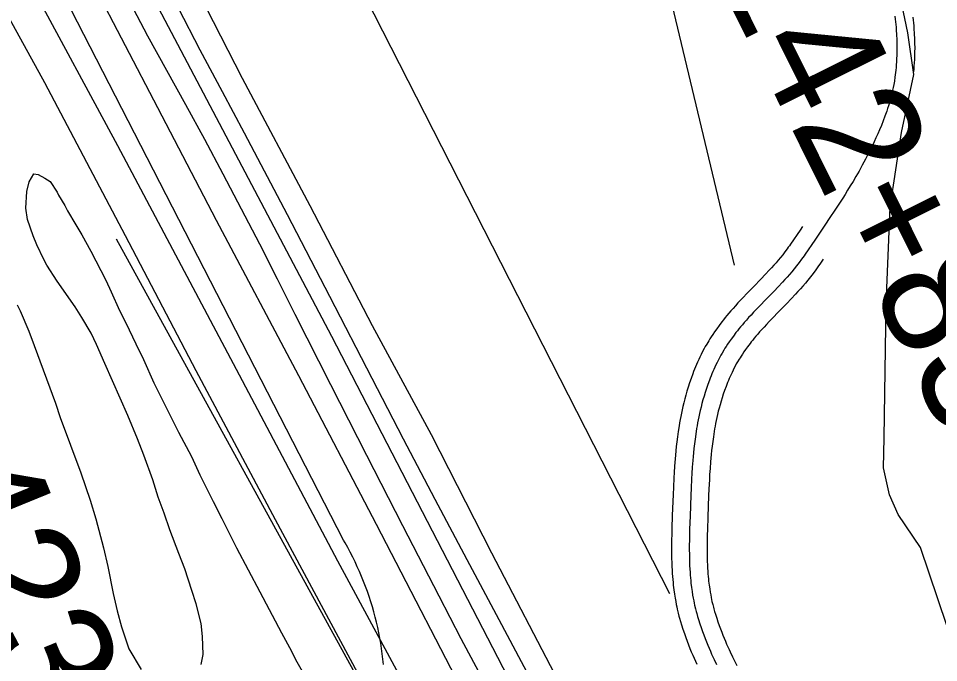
# Model space of a CAD drawing. Extents: x 3477039 to 3515015, y 546746 to 572297.
# Drawn here: x 3488491 to 3489268, y 564636 to 565180 of the extents above; entities that cross this region are included whole.
import ezdxf

# ---------------------------------------------------------------- set-up
doc = ezdxf.new("R2010")
doc.units = 0
for name, color, linetype in [('V-BRDG-OTLN', 7, 'Continuous'), ('V-ROAD-CNTR', 7, 'Continuous'), ('V-SITE-VEGE', 7, 'Continuous'), ('V-SURV-IDEN', 7, 'Continuous'), ('V-TOPO-SHOR', 7, 'Continuous')]:
    doc.layers.add(name, color=color, linetype=linetype)

msp = doc.modelspace()

# ---------------------------------------------------------------- linework, layer by layer
at = {"layer": 'V-BRDG-OTLN'}
for points in [[(3491569.52, 559533.53), (3491002.77, 560620.02), (3490594.76, 561392.25), (3490240.15, 562070.49), (3489765.92, 562976.23), (3489125.06, 564197.07), (3488755.5, 564911.62), (3488227.83, 565911.35), (3488087.81, 566206.43), (3488012.66, 566378.61), (3487979.37, 566462.32), (3487970.96, 566480.14)], [(3488482.46, 565510.01), (3488534.28, 565409.48), (3488592.97, 565297.04), (3488637.11, 565213.26), (3488679.93, 565129.49), (3488736.93, 565021.9), (3488789.62, 564920.92), (3488839.35, 564828.75), (3488890.31, 564729.11), (3488946.86, 564620.64), (3488995.29, 564529.8), (3489043.26, 564436.33), (3489067.98, 564389.05), (3489001, 564355.56), (3488994.68, 564368.11), (3488930.4, 564489.82), (3488876.84, 564591.68), (3488793.32, 564753.05), (3488727.77, 564878.28), (3488658.34, 565009.25), (3488608.64, 565104.49), (3488554.25, 565209.43), (3488513.54, 565287.47), (3488465.16, 565381.82)]]:
    msp.add_lwpolyline(points, dxfattribs=at)
at = {"layer": 'V-ROAD-CNTR'}
for points in [[(3488765.4, 564739.82), (3487920.77, 566383.89)], [(3488118.49, 565945.54), (3488164.91, 565857.07), (3488235.31, 565715.57), (3488297.71, 565591.17), (3488367.1, 565462.57), (3488454.21, 565296.85), (3488502.37, 565206.7), (3488574.61, 565072.7), (3488674.93, 564883.96), (3488760.33, 564722.36), (3488830.86, 564591.41), (3488909.96, 564442.77), (3488971.91, 564329.51), (3488998.43, 564282.1)], [(3488473.96, 565407.62), (3488515.75, 565326.7), (3488557.77, 565245.91), (3488600.01, 565165.24), (3488616.21, 565136.27), (3488632.23, 565107.19), (3488648.05, 565078), (3488663.7, 565048.7), (3488679.15, 565019.31), (3488694.42, 564989.8), (3488709.5, 564960.2), (3488724.39, 564930.5), (3488754.46, 564870.94), (3488784.71, 564811.47), (3488815.17, 564752.11), (3488845.81, 564692.86), (3488864.52, 564656.9), (3488883.44, 564621.05), (3488902.55, 564585.31), (3488921.85, 564549.67), (3488941.36, 564514.15), (3488961.06, 564478.74), (3488984.37, 564432.84)], [(3488962.47, 564259.85), (3488931.68, 564332.3), (3488861.29, 564474.39), (3488785.57, 564612.43), (3488708.17, 564756.95), (3488641.1, 564882.58), (3488581.5, 564996.4), (3488513.29, 565125.57), (3488477.71, 565190.4)], [(3489149.5, 564190.85), (3489129.83, 564227.86), (3489110, 564264.79), (3489090, 564301.61), (3489059.17, 564359.85), (3489028.61, 564418.24), (3488998.31, 564476.77), (3488973.25, 564525.87), (3488947.99, 564574.87), (3488922.54, 564623.77), (3488896.91, 564672.56), (3488869.74, 564723.24), (3488842.82, 564774.05), (3488816.15, 564824.98), (3488789.74, 564876.03), (3488754.03, 564945.14), (3488718.12, 565014.14), (3488682.02, 565083.03), (3488663.2, 565118.05), (3488644.62, 565153.19), (3488626.28, 565188.45)], [(3489230.74, 565181.78), (3489231.02, 565179.34), (3489231.27, 565176.97), (3489231.49, 565174.68), (3489231.68, 565172.45), (3489231.85, 565170.29), (3489232.11, 565166.09), (3489232.28, 565162.16), (3489232.38, 565158.47), (3489232.41, 565155), (3489232.38, 565151.76), (3489232.31, 565148.71), (3489232.19, 565145.86), (3489232.04, 565143.19), (3489231.87, 565140.69), (3489231.67, 565138.35), (3489231.46, 565136.15), (3489231.23, 565134.1), (3489230.99, 565132.18), (3489230.75, 565130.38), (3489230.24, 565127.01), (3489229.74, 565124.07), (3489229.25, 565121.5), (3489228.78, 565119.26), (3489228.35, 565117.31), (3489227.94, 565115.6), (3489227.19, 565112.62), (3489226.58, 565110.39), (3489226.1, 565108.73), (3489225.33, 565106.24), (3489224.52, 565103.76), (3489223.79, 565101.62), (3489222.3, 565097.46), (3489220.8, 565093.46), (3489219.28, 565089.62), (3489217.76, 565085.94), (3489216.24, 565082.4), (3489214.73, 565078.99), (3489213.22, 565075.72), (3489211.73, 565072.57), (3489210.25, 565069.54), (3489208.79, 565066.63), (3489207.35, 565063.81), (3489205.93, 565061.11), (3489204.54, 565058.5), (3489203.17, 565055.98), (3489200.46, 565051.13), (3489197.87, 565046.62)], [(3489245.93, 565180.99), (3489246.19, 565178.48), (3489246.43, 565176.04), (3489246.63, 565173.67), (3489246.81, 565171.33), (3489247.09, 565166.9), (3489247.28, 565162.68), (3489247.38, 565158.73), (3489247.41, 565155), (3489247.38, 565151.51), (3489247.3, 565148.23), (3489247.18, 565145.14), (3489247.01, 565142.25), (3489246.82, 565139.54), (3489246.61, 565136.99), (3489246.4, 565134.8)], [(3489197.87, 565046.62), (3489195.39, 565042.42), (3489193.03, 565038.51), (3489190.79, 565034.86), (3489188.66, 565031.45), (3489186.64, 565028.26), (3489182.82, 565022.32), (3489179.42, 565017.14), (3489176.42, 565012.62), (3489171.13, 565004.74), (3489163.12, 564992.93), (3489155.09, 564981.1), (3489154.05, 564979.58), (3489153, 564978.09), (3489151.96, 564976.64), (3489149.87, 564973.83), (3489147.79, 564971.16), (3489145.73, 564968.61), (3489143.7, 564966.18), (3489141.7, 564963.85), (3489139.74, 564961.63), (3489137.82, 564959.49), (3489135.94, 564957.44), (3489132.25, 564953.51), (3489128.76, 564949.86), (3489122.14, 564943.06), (3489116.35, 564937.1), (3489113.83, 564934.47), (3489111.48, 564931.99), (3489109.3, 564929.64), (3489107.27, 564927.42), (3489105.38, 564925.31), (3489103.63, 564923.32), (3489102, 564921.43), (3489100.5, 564919.64), (3489099.1, 564917.95), (3489097.81, 564916.34), (3489096.61, 564914.82), (3489094.4, 564911.92), (3489092.51, 564909.34), (3489090.89, 564907.04), (3489089.5, 564905), (3489088.31, 564903.18), (3489087.29, 564901.57), (3489086.41, 564900.14), (3489084.91, 564897.61), (3489083.81, 564895.68), (3489083.01, 564894.21), (3489081.83, 564891.97), (3489080.69, 564889.69), (3489079.73, 564887.71), (3489078.83, 564885.76), (3489077.96, 564883.83), (3489077.13, 564881.94), (3489076.34, 564880.07), (3489075.58, 564878.23), (3489074.86, 564876.42), (3489074.17, 564874.63), (3489072.87, 564871.11), (3489071.69, 564867.69), (3489070.61, 564864.37), (3489069.63, 564861.15), (3489068.73, 564858.03), (3489067.91, 564855), (3489067.16, 564852.06), (3489066.47, 564849.21), (3489065.84, 564846.44), (3489065.27, 564843.76), (3489064.74, 564841.16), (3489064.26, 564838.64), (3489063.82, 564836.2), (3489063.42, 564833.83), (3489062.7, 564829.24), (3489062.09, 564824.93), (3489061.57, 564820.88), (3489061.14, 564817.09), (3489060.77, 564813.52), (3489060.45, 564810.18), (3489060.18, 564807.05), (3489059.74, 564801.17), (3489059.4, 564796.02), (3489059.15, 564791.52), (3489058.77, 564783.63), (3489058.52, 564777.72), (3489057.88, 564759.98), (3489057.51, 564749.1), (3489057.39, 564744.33)], [(3489152.78, 565004.42), (3489150.7, 565001.36), (3489142.7, 564989.55), (3489141.72, 564988.12), (3489140.78, 564986.78), (3489139.86, 564985.51), (3489137.93, 564982.92), (3489136.03, 564980.48), (3489134.13, 564978.13), (3489132.25, 564975.87), (3489130.39, 564973.7), (3489128.54, 564971.6), (3489126.72, 564969.58), (3489124.94, 564967.64), (3489121.37, 564963.83), (3489117.96, 564960.28), (3489111.39, 564953.52), (3489105.55, 564947.51), (3489102.96, 564944.81), (3489100.54, 564942.25), (3489098.27, 564939.81), (3489096.14, 564937.48), (3489094.16, 564935.27), (3489092.31, 564933.16), (3489090.58, 564931.15), (3489088.97, 564929.24), (3489087.47, 564927.42), (3489086.08, 564925.69), (3489084.76, 564924.02), (3489082.38, 564920.91), (3489080.32, 564918.09), (3489078.55, 564915.57), (3489077.02, 564913.31), (3489075.7, 564911.31), (3489074.57, 564909.52), (3489073.58, 564907.91), (3489071.93, 564905.14), (3489070.71, 564902.98), (3489069.79, 564901.3), (3489068.48, 564898.82), (3489067.22, 564896.3), (3489066.18, 564894.13), (3489065.19, 564892.01), (3489064.25, 564889.92), (3489063.35, 564887.87), (3489062.49, 564885.85), (3489061.68, 564883.85), (3489060.89, 564881.89), (3489060.13, 564879.92), (3489058.75, 564876.15), (3489057.47, 564872.46), (3489056.31, 564868.88), (3489055.25, 564865.42), (3489054.28, 564862.06), (3489053.4, 564858.81), (3489052.6, 564855.67), (3489051.86, 564852.62), (3489051.19, 564849.67), (3489050.58, 564846.82), (3489050.02, 564844.06), (3489049.51, 564841.38), (3489049.05, 564838.79), (3489048.61, 564836.26), (3489047.86, 564831.45), (3489047.22, 564826.92), (3489046.68, 564822.68), (3489046.23, 564818.71), (3489045.84, 564815), (3489045.52, 564811.53), (3489045.23, 564808.26), (3489044.77, 564802.23), (3489044.43, 564796.94), (3489044.17, 564792.31), (3489043.78, 564784.3), (3489043.53, 564778.3), (3489042.89, 564760.51), (3489042.52, 564749.56), (3489042.39, 564744.73)], [(3489170.21, 564976.67), (3489167.49, 564972.66), (3489166.38, 564971.03), (3489165.23, 564969.4), (3489164.06, 564967.77), (3489161.8, 564964.74), (3489159.54, 564961.84), (3489157.32, 564959.09), (3489155.15, 564956.48), (3489153.02, 564954.01), (3489150.94, 564951.65), (3489148.92, 564949.41), (3489146.94, 564947.24), (3489143.14, 564943.19), (3489139.55, 564939.44), (3489132.9, 564932.61), (3489127.14, 564926.68), (3489124.7, 564924.13), (3489122.42, 564921.72), (3489120.32, 564919.47), (3489118.39, 564917.35), (3489116.6, 564915.35), (3489114.95, 564913.48), (3489113.43, 564911.71), (3489112.02, 564910.04), (3489110.73, 564908.47), (3489109.54, 564906.99), (3489108.46, 564905.62), (3489106.41, 564902.94), (3489104.69, 564900.59), (3489103.23, 564898.51), (3489101.98, 564896.68), (3489100.92, 564895.05), (3489100.01, 564893.61), (3489099.25, 564892.38), (3489097.88, 564890.08), (3489096.91, 564888.37), (3489096.22, 564887.11), (3489095.17, 564885.11), (3489094.15, 564883.08), (3489093.29, 564881.29), (3489092.46, 564879.51), (3489091.67, 564877.75), (3489090.91, 564876.01), (3489090.18, 564874.3), (3489089.49, 564872.61), (3489088.83, 564870.94), (3489088.21, 564869.34), (3489087, 564866.06), (3489085.91, 564862.91), (3489084.92, 564859.85), (3489084.01, 564856.88), (3489083.17, 564853.99), (3489082.41, 564851.18), (3489081.72, 564848.45), (3489081.08, 564845.79), (3489080.49, 564843.21), (3489079.95, 564840.71), (3489079.46, 564838.27), (3489079.01, 564835.91), (3489078.6, 564833.61), (3489078.22, 564831.4), (3489077.53, 564827.03), (3489076.96, 564822.94), (3489076.47, 564819.08), (3489076.05, 564815.46), (3489075.7, 564812.05), (3489075.39, 564808.83), (3489075.14, 564805.84), (3489074.7, 564800.12), (3489074.37, 564795.11), (3489074.13, 564790.73), (3489073.75, 564782.96), (3489073.51, 564777.14), (3489072.87, 564759.46), (3489072.51, 564748.64), (3489072.38, 564743.92)], [(3489042.39, 564744.63), (3489042.3, 564740.09), (3489042.24, 564735.76), (3489042.23, 564731.67), (3489042.26, 564727.82), (3489042.32, 564724.19), (3489042.41, 564720.78), (3489042.54, 564717.56), (3489042.69, 564714.54), (3489042.87, 564711.69), (3489043.06, 564709.01), (3489043.27, 564706.5), (3489043.5, 564704.14), (3489043.74, 564701.88), (3489044.24, 564697.74), (3489044.75, 564694.08), (3489045.26, 564690.87), (3489045.76, 564688.05), (3489046.24, 564685.58), (3489046.68, 564683.41), (3489047.11, 564681.48), (3489047.88, 564678.21), (3489048.51, 564675.71), (3489049.03, 564673.8), (3489049.83, 564671.02), (3489050.68, 564668.23), (3489051.87, 564664.57), (3489053.05, 564661.07), (3489054.24, 564657.72), (3489055.42, 564654.49), (3489056.6, 564651.39), (3489057.78, 564648.41), (3489058.94, 564645.55), (3489060.09, 564642.79), (3489061.23, 564640.13), (3489062.35, 564637.58), (3489063.46, 564635.13)], [(3489057.39, 564744.33), (3489057.29, 564739.85), (3489057.24, 564735.64), (3489057.23, 564731.7), (3489057.26, 564728), (3489057.31, 564724.53), (3489057.41, 564721.28), (3489057.53, 564718.23), (3489057.67, 564715.37), (3489057.83, 564712.7), (3489058.02, 564710.19), (3489058.22, 564707.83), (3489058.42, 564705.63), (3489058.64, 564703.56), (3489059.11, 564699.69), (3489059.59, 564696.31), (3489060.06, 564693.35), (3489060.51, 564690.77), (3489060.95, 564688.5), (3489061.36, 564686.53), (3489061.73, 564684.8), (3489062.44, 564681.78), (3489063.02, 564679.52), (3489063.48, 564677.82), (3489064.21, 564675.28), (3489064.98, 564672.74), (3489066.1, 564669.29), (3489067.23, 564665.98), (3489068.35, 564662.8), (3489069.48, 564659.74), (3489070.59, 564656.8), (3489071.71, 564653.97), (3489072.81, 564651.25), (3489073.9, 564648.64), (3489074.98, 564646.12), (3489076.05, 564643.69), (3489077.11, 564641.35), (3489078.15, 564639.1), (3489080.21, 564634.77)], [(3489072.38, 564744.02), (3489072.29, 564739.6), (3489072.24, 564735.53), (3489072.23, 564731.73), (3489072.25, 564728.18), (3489072.31, 564724.87), (3489072.4, 564721.79), (3489072.51, 564718.9), (3489072.65, 564716.21), (3489072.8, 564713.7), (3489072.97, 564711.36), (3489073.16, 564709.17), (3489073.35, 564707.12), (3489073.55, 564705.25), (3489073.98, 564701.64), (3489074.42, 564698.54), (3489074.85, 564695.84), (3489075.27, 564693.48), (3489075.66, 564691.43), (3489076.03, 564689.64), (3489076.36, 564688.12), (3489077.01, 564685.35), (3489077.53, 564683.32), (3489077.93, 564681.84), (3489078.59, 564679.55), (3489079.29, 564677.26), (3489080.34, 564674.02), (3489081.4, 564670.89), (3489082.47, 564667.88), (3489083.53, 564664.99), (3489084.58, 564662.21), (3489085.64, 564659.54), (3489086.68, 564656.96), (3489087.71, 564654.49), (3489088.74, 564652.1), (3489089.75, 564649.8), (3489090.75, 564647.58), (3489091.73, 564645.47), (3489093.7, 564641.32), (3489095.6, 564637.49), (3489097.42, 564633.93)], [(3488799.19, 564634.84), (3488798.73, 564639.33), (3488798.19, 564643.82), (3488797.57, 564648.29), (3488796.87, 564652.75), (3488796.1, 564657.2), (3488795.24, 564661.63), (3488794.31, 564666.05), (3488793.29, 564670.45), (3488792.2, 564674.83), (3488791.04, 564679.19), (3488789.79, 564683.53), (3488788.47, 564687.85), (3488787.07, 564692.14), (3488785.6, 564696.41), (3488784.05, 564700.65), (3488782.43, 564704.86), (3488780.73, 564709.05), (3488778.95, 564713.2), (3488777.11, 564717.32), (3488775.19, 564721.41), (3488773.2, 564725.46), (3488771.14, 564729.48), (3488769.01, 564733.45), (3488766.8, 564737.4), (3488765.4, 564739.82)]]:
    msp.add_lwpolyline(points, dxfattribs=at)
at = {"layer": 'V-SITE-VEGE'}
for points in [[(3489281.95, 564646.06), (3489252.41, 564733.44), (3489233.46, 564761.42), (3489226.13, 564777.97), (3489221.22, 564800.61), (3489221.52, 564826.02), (3489223.34, 564938.9), (3489226.67, 565020.72), (3489236.35, 565083.64), (3489246.81, 565132.44), (3489241.59, 565167.79), (3489234.03, 565204.1)], [(3488645.2, 564634.84), (3488646.96, 564643.17), (3488646.59, 564658.38), (3488645.23, 564669.53), (3488641.16, 564686.09), (3488637.58, 564697.26), (3488631.49, 564715.52), (3488626.45, 564728.38), (3488618.89, 564748.5), (3488614.04, 564762.47), (3488609.19, 564775.89), (3488604.54, 564790.6), (3488596.99, 564811.47), (3488591.58, 564825.08), (3488583.47, 564844.84), (3488563.94, 564888.66), (3488557.08, 564904.7), (3488552.55, 564914.22), (3488544.74, 564927.67), (3488538.9, 564936.45), (3488523.94, 564958.34), (3488515.19, 564971.61), (3488512.65, 564976.46), (3488506.67, 564988.78), (3488503.61, 564996.42), (3488498.76, 565010.21), (3488497.39, 565019.68), (3488498.3, 565033.77), (3488500.25, 565041.92), (3488504.04, 565048.74), (3488507.93, 565048.13), (3488513.46, 565045.1), (3488517.88, 565042.27), (3488523.71, 565033.29), (3488524.98, 565030.87), (3488530.44, 565022.08), (3488532.43, 565017.42), (3488539.71, 565005.65), (3488544.62, 564997.24), (3488552.25, 564983.61), (3488564.77, 564958.97), (3488569.48, 564949.27), (3488576.34, 564933.6), (3488581.79, 564923.15), (3488590.11, 564905.24), (3488596.64, 564892.18), (3488605.5, 564872.41), (3488626.35, 564830.97), (3488637.05, 564810.26), (3488644.29, 564794.77), (3488655.35, 564772.38), (3488662.78, 564758.01), (3488675.11, 564733.37), (3488694.71, 564696.22), (3488713.23, 564661.5), (3488719.95, 564649.17), (3488726.11, 564637.04), (3488736.11, 564619.48)], [(3488490.13, 564938.14), (3488492.66, 564933.1), (3488499.88, 564915.95), (3488504.38, 564904.02), (3488522.37, 564855.39), (3488526.49, 564843.28), (3488543.75, 564796.51), (3488551.65, 564773.41), (3488556.47, 564757.77), (3488563.05, 564733.2), (3488566.58, 564717.58), (3488571.13, 564694.7), (3488574.49, 564680.19), (3488578.04, 564666.61), (3488584.31, 564648.17)], [(3488584.31, 564648.17), (3488594.68, 564630.6)]]:
    msp.add_lwpolyline(points, dxfattribs=at)
at = {"layer": 'V-TOPO-SHOR'}
for p, q in [((3488975.89, 565470.07), (3489095.08, 564971.72)), ((3488756.15, 565252.35), (3489040.42, 564694.75)), ((3488956.59, 564297.5), (3488573.93, 564993.59))]:
    msp.add_line(p, q, dxfattribs=at)

# ---------------------------------------------------------------- texts
at = {"layer": 'V-SURV-IDEN'}
for s, rotation, p in [('4242+83.3', 296.40435, (3489042.24, 565290.68)), ('4232+17.9', 292.22712, (3488404.11, 564794.93)), ('4231+20.7', 292.81519, (3488251.13, 564786.42))]:
    msp.add_text(s, height=100, rotation=rotation, dxfattribs=at).set_placement(p)

doc.saveas('drawing.dxf')
